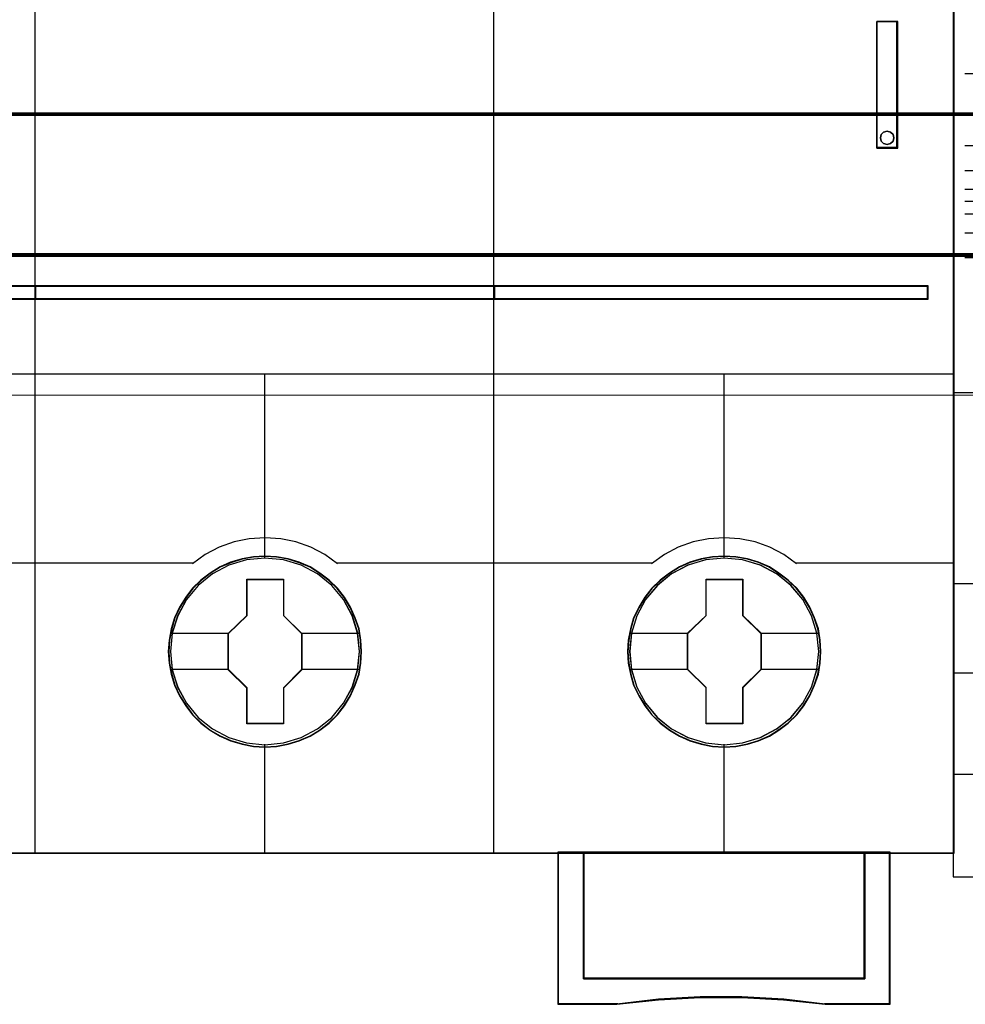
# Model space of a CAD drawing. Header units: millimetres. Extents: x -1290 to 1795, y -4192 to -1311.
# Tile 282 of 656: x 1416.24 to 1423.65, y -3724.18 to -3716.46. Entities that reach past the tile are written whole.
import ezdxf

# ---------------------------------------------------------------- set-up
doc = ezdxf.new("R2010")
doc.units = ezdxf.units.MM
doc.layers.add('30', color=7, linetype='Continuous')
doc.layers.add('45', color=7, linetype='Continuous')
doc.layers.add('Aparatura', color=7, linetype='Continuous', lineweight=13)

# ---------------------------------------------------------------- blocks, each defined once
blk = doc.blocks.new('*U227')
at = {"layer": '45', "color": 7}
for points in [[(297.576923, -383.521822), (279.564678, -383.521822), (279.564678, -465.544591), (297.576923, -465.544591), (315.578028, -465.544591), (333.590273, -465.544591), (333.590273, -383.521822), (315.578028, -383.521822), (297.576923, -383.521822)], [(330.562289, -432.919328), (330.562289, -437.883496), (331.385987, -437.883496), (331.385987, -432.919328), (330.562289, -432.919328)], [(331.205896, -437.346802), (331.235572, -437.475713), (331.205896, -437.610483), (331.104996, -437.704236), (330.968484, -437.745253), (330.831973, -437.704236), (330.737008, -437.610483), (330.707332, -437.475713), (330.737008, -437.346802), (330.831973, -437.253049), (330.968484, -437.212032), (331.104996, -437.253049), (331.205896, -437.346802)], [(297.598279, -443.292912), (292.460914, -443.292912), (292.460914, -443.815362), (297.598279, -443.815362), (297.598279, -443.292912)], [(297.566047, -443.292912), (297.566047, -443.815362), (315.588904, -443.815362), (315.588904, -443.292912), (297.566047, -443.292912)], [(315.588904, -443.815362), (315.588904, -443.292912), (297.566047, -443.292912), (297.566047, -443.815362), (315.588904, -443.815362)], [(315.554881, -443.292912), (315.554881, -443.815362), (332.582139, -443.815362), (332.582139, -443.292912), (315.554881, -443.292912)], [(310.362007, -457.639558), (310.339641, -457.192355), (310.266954, -456.745152), (310.110398, -456.308991), (309.931476, -455.894914), (309.696641, -455.508442), (309.417075, -455.155096), (309.087188, -454.834877), (308.723753, -454.558825), (308.349135, -454.3159), (307.918604, -454.133706), (307.488073, -454.001202), (307.029586, -453.918386), (306.57669, -453.896302), (306.123794, -453.918386), (305.676489, -454.001202), (305.229184, -454.133706), (304.815427, -454.3159), (304.424035, -454.558825), (304.066192, -454.834877), (303.730713, -455.155096), (303.467921, -455.508442), (303.221904, -455.894914), (303.026208, -456.308991), (302.903199, -456.745152), (302.813738, -457.192355), (302.785781, -457.639558), (302.813738, -458.092282), (302.903199, -458.528443), (303.026208, -458.959083), (303.221904, -459.37316), (303.467921, -459.765153), (303.730713, -460.12402), (304.066192, -460.44424), (304.424035, -460.725812), (304.815427, -460.952174), (305.229184, -461.139889), (305.676489, -461.272393), (306.123794, -461.36073), (306.57669, -461.388335), (307.029586, -461.36073), (307.488073, -461.272393), (307.918604, -461.139889), (308.349135, -460.952174), (308.723753, -460.725812), (309.087188, -460.44424), (309.417075, -460.12402), (309.696641, -459.765153), (309.931476, -459.37316), (310.110398, -458.959083), (310.266954, -458.528443), (310.339641, -458.092282), (310.362007, -457.639558)], [(310.362007, -457.639558), (310.339641, -457.192355), (310.266954, -456.745152), (310.110398, -456.308991), (309.931476, -455.894914), (309.696641, -455.508442), (309.417075, -455.155096), (309.087188, -454.834877), (308.723753, -454.558825), (308.349135, -454.3159), (307.918604, -454.133706), (307.488073, -454.001202), (307.029586, -453.918386), (306.57669, -453.896302), (306.123794, -453.918386), (305.676489, -454.001202), (305.229184, -454.133706), (304.815427, -454.3159), (304.424035, -454.558825), (304.066192, -454.834877), (303.730713, -455.155096), (303.467921, -455.508442), (303.221904, -455.894914), (303.026208, -456.308991), (302.903199, -456.745152), (302.813738, -457.192355), (302.785781, -457.639558), (302.813738, -458.092282), (302.903199, -458.528443), (303.026208, -458.959083), (303.221904, -459.37316), (303.467921, -459.765153), (303.730713, -460.12402), (304.066192, -460.44424), (304.424035, -460.725812), (304.815427, -460.952174), (305.229184, -461.139889), (305.676489, -461.272393), (306.123794, -461.36073), (306.57669, -461.388335), (307.029586, -461.36073), (307.488073, -461.272393), (307.918604, -461.139889), (308.349135, -460.952174), (308.723753, -460.725812), (309.087188, -460.44424), (309.417075, -460.12402), (309.696641, -459.765153), (309.931476, -459.37316), (310.110398, -458.959083), (310.266954, -458.528443), (310.339641, -458.092282), (310.362007, -457.639558)], [(310.345891, -457.640467), (310.323621, -457.195086), (310.251243, -456.749704), (310.095352, -456.31532), (309.917192, -455.90293), (309.683356, -455.518033), (309.404979, -455.166126), (309.076496, -454.847211), (308.714607, -454.572285), (308.341583, -454.330349), (307.912883, -454.148897), (307.484184, -454.016933), (307.027647, -453.934455), (306.576678, -453.91246), (306.125708, -453.934455), (305.680307, -454.016933), (305.234905, -454.148897), (304.822908, -454.330349), (304.433182, -454.572285), (304.07686, -454.847211), (303.742809, -455.166126), (303.481135, -455.518033), (303.236164, -455.90293), (303.041301, -456.31532), (302.918815, -456.749704), (302.829735, -457.195086), (302.801897, -457.640467), (302.829735, -458.091347), (302.918815, -458.525731), (303.041301, -458.954617), (303.236164, -459.367007), (303.481135, -459.757403), (303.742809, -460.114808), (304.07686, -460.433723), (304.433182, -460.714148), (304.822908, -460.939588), (305.234905, -461.126538), (305.680307, -461.258503), (306.125708, -461.346479), (306.576678, -461.373972), (307.027647, -461.346479), (307.484184, -461.258503), (307.912883, -461.126538), (308.341583, -460.939588), (308.714607, -460.714148), (309.076496, -460.433723), (309.404979, -460.114808), (309.683356, -459.757403), (309.917192, -459.367007), (310.095352, -458.954617), (310.251243, -458.525731), (310.323621, -458.091347), (310.345891, -457.640467)], [(328.368747, -457.639626), (328.346383, -457.186893), (328.273698, -456.739682), (328.117146, -456.309034), (327.938229, -455.89495), (327.703401, -455.50295), (327.423843, -455.155119), (327.093966, -454.834894), (326.72495, -454.558837), (326.355934, -454.315908), (325.925416, -454.128189), (325.494897, -454.001204), (325.036423, -453.918387), (324.58354, -453.896302), (324.125066, -453.918387), (323.683365, -454.001204), (323.236073, -454.128189), (322.822328, -454.315908), (322.430948, -454.558837), (322.073114, -454.834894), (321.737646, -455.155119), (321.474862, -455.50295), (321.228851, -455.89495), (321.02757, -456.309034), (320.910156, -456.739682), (320.820697, -457.186893), (320.78715, -457.639626), (320.820697, -458.086837), (320.910156, -458.528527), (321.02757, -458.959175), (321.228851, -459.373259), (321.474862, -459.765259), (321.737646, -460.124132), (322.073114, -460.444358), (322.430948, -460.720414), (322.822328, -460.952301), (323.236073, -461.134498), (323.683365, -461.272526), (324.125066, -461.360864), (324.58354, -461.382949), (325.036423, -461.360864), (325.494897, -461.272526), (325.925416, -461.134498), (326.355934, -460.952301), (326.72495, -460.720414), (327.093966, -460.444358), (327.423843, -460.124132), (327.703401, -459.765259), (327.938229, -459.373259), (328.117146, -458.959175), (328.273698, -458.528527), (328.346383, -458.086837), (328.368747, -457.639626)], [(328.368747, -457.639626), (328.346383, -457.186893), (328.273698, -456.739682), (328.117146, -456.309034), (327.938229, -455.89495), (327.703401, -455.50295), (327.423843, -455.155119), (327.093966, -454.834894), (326.72495, -454.558837), (326.355934, -454.315908), (325.925416, -454.128189), (325.494897, -454.001204), (325.036423, -453.918387), (324.58354, -453.896302), (324.125066, -453.918387), (323.683365, -454.001204), (323.236073, -454.128189), (322.822328, -454.315908), (322.430948, -454.558837), (322.073114, -454.834894), (321.737646, -455.155119), (321.474862, -455.50295), (321.228851, -455.89495), (321.02757, -456.309034), (320.910156, -456.739682), (320.820697, -457.186893), (320.78715, -457.639626), (320.820697, -458.086837), (320.910156, -458.528527), (321.02757, -458.959175), (321.228851, -459.373259), (321.474862, -459.765259), (321.737646, -460.124132), (322.073114, -460.444358), (322.430948, -460.720414), (322.822328, -460.952301), (323.236073, -461.134498), (323.683365, -461.272526), (324.125066, -461.360864), (324.58354, -461.382949), (325.036423, -461.360864), (325.494897, -461.272526), (325.925416, -461.134498), (326.355934, -460.952301), (326.72495, -460.720414), (327.093966, -460.444358), (327.423843, -460.124132), (327.703401, -459.765259), (327.938229, -459.373259), (328.117146, -458.959175), (328.273698, -458.528527), (328.346383, -458.086837), (328.368747, -457.639626)], [(328.352632, -457.640523), (328.330362, -457.189637), (328.257986, -456.744249), (328.1021, -456.315356), (327.923943, -455.90296), (327.690114, -455.512558), (327.411745, -455.166145), (327.083269, -454.847225), (326.715822, -454.572295), (326.348375, -454.330355), (325.919687, -454.143402), (325.490999, -454.016934), (325.034474, -453.934455), (324.583516, -453.91246), (324.126991, -453.934455), (323.687168, -454.016934), (323.241778, -454.143402), (322.829792, -454.330355), (322.440075, -454.572295), (322.083763, -454.847225), (321.749721, -455.166145), (321.488054, -455.512558), (321.243089, -455.90296), (321.042663, -456.315356), (320.925748, -456.744249), (320.83667, -457.189637), (320.803266, -457.640523), (320.83667, -458.085911), (320.925748, -458.525801), (321.042663, -458.954693), (321.243089, -459.367089), (321.488054, -459.757491), (321.749721, -460.114901), (322.083763, -460.433821), (322.440075, -460.708752), (322.829792, -460.939694), (323.241778, -461.121148), (323.687168, -461.258614), (324.126991, -461.346592), (324.583516, -461.368586), (325.034474, -461.346592), (325.490999, -461.258614), (325.919687, -461.121148), (326.348375, -460.939694), (326.715822, -460.708752), (327.083269, -460.433821), (327.411745, -460.114901), (327.690114, -459.757491), (327.923943, -459.367089), (328.1021, -458.954693), (328.257986, -458.525801), (328.330362, -458.085911), (328.352632, -457.640523)], [(305.867233, -454.797572), (307.308446, -454.797572), (307.308446, -456.218635), (308.023422, -456.926401), (308.023422, -458.347464), (307.308446, -459.066289), (307.308446, -460.476293), (305.867233, -460.476293), (305.867233, -459.066289), (305.129738, -458.347464), (305.129738, -456.926401), (305.867233, -456.218635), (305.867233, -454.797572)], [(305.867233, -454.797572), (307.308446, -454.797572), (307.308446, -454.797572), (307.308446, -456.218635), (307.308446, -456.218635), (308.023422, -456.926401), (308.023422, -456.926401), (308.023422, -458.347464), (308.023422, -458.347464), (307.308446, -459.066289), (307.308446, -459.066289), (307.308446, -460.476293), (307.308446, -460.476293), (305.867233, -460.476293), (305.867233, -460.476293), (305.867233, -459.066289), (305.867233, -459.066289), (305.129738, -458.347464), (305.129738, -458.347464), (305.129738, -456.926401), (305.129738, -456.926401), (305.867233, -456.218635), (305.867233, -456.218635), (305.867233, -454.797572), (305.867233, -454.797572)], [(305.875591, -454.813731), (307.301642, -454.813731), (307.301642, -456.226706), (308.009097, -456.930445), (308.009097, -458.34342), (307.301642, -459.058155), (307.301642, -460.460134), (305.875591, -460.460134), (305.875591, -459.058155), (305.145854, -458.34342), (305.145854, -456.930445), (305.875591, -456.226706), (305.875591, -454.813731)], [(323.868344, -454.797572), (325.309557, -454.797572), (325.309557, -456.218671), (326.030163, -456.920926), (326.030163, -458.342024), (325.309557, -459.060867), (325.309557, -460.470907), (323.868344, -460.470907), (323.868344, -459.060867), (323.136478, -458.342024), (323.136478, -456.920926), (323.868344, -456.218671), (323.868344, -454.797572)], [(323.868344, -454.797572), (325.309557, -454.797572), (325.309557, -454.797572), (325.309557, -456.218671), (325.309557, -456.218671), (326.030163, -456.920926), (326.030163, -456.920926), (326.030163, -458.342024), (326.030163, -458.342024), (325.309557, -459.060867), (325.309557, -459.060867), (325.309557, -460.470907), (325.309557, -460.470907), (323.868344, -460.470907), (323.868344, -460.470907), (323.868344, -459.060867), (323.868344, -459.060867), (323.136478, -458.342024), (323.136478, -458.342024), (323.136478, -456.920926), (323.136478, -456.920926), (323.868344, -456.218671), (323.868344, -456.218671), (323.868344, -454.797572), (323.868344, -454.797572)], [(323.876761, -454.813731), (325.302812, -454.813731), (325.302812, -456.226734), (326.015838, -456.924989), (326.015838, -458.337992), (325.302812, -459.052741), (325.302812, -460.454748), (323.876761, -460.454748), (323.876761, -459.052741), (323.152594, -458.337992), (323.152594, -456.924989), (323.876761, -456.226734), (323.876761, -454.813731)], [(318.059996, -465.512275), (318.059996, -471.476457), (320.375952, -471.476457), (322.011073, -471.299577), (323.640614, -471.211136), (325.275735, -471.211136), (326.910856, -471.299577), (328.534816, -471.476457), (331.085158, -471.476457), (331.085158, -465.512275), (330.091808, -465.512275), (330.091808, -470.475978), (319.064507, -470.475978), (319.064507, -465.512275), (318.059996, -465.512275)], [(324.578844, -465.512275), (319.062758, -465.512275), (319.062758, -470.481828), (330.094931, -470.481828), (330.094931, -465.512275), (324.578844, -465.512275)]]:
    blk.add_lwpolyline(points, close=True, dxfattribs=at)
at = {"layer": '45', "color": 139}
for points in [[(297.576923, -383.521822), (279.564678, -383.521822), (279.564678, -465.544591), (297.576923, -465.544591), (315.578028, -465.544591), (333.590273, -465.544591), (333.590273, -383.521822), (315.578028, -383.521822), (297.576923, -383.521822)], [(297.582292, -383.537981), (279.580794, -383.537981), (279.580794, -465.528433), (297.582292, -465.528433), (315.572658, -465.528433), (333.574157, -465.528433), (333.574157, -383.537981), (315.572658, -383.537981), (297.582292, -383.537981)], [(331.235572, -437.475713), (331.205896, -437.346802), (331.104996, -437.253049), (330.968484, -437.212032), (330.831973, -437.253049), (330.737008, -437.346802), (330.707332, -437.475713), (330.737008, -437.610483), (330.831973, -437.704236), (330.968484, -437.745253), (331.104996, -437.704236), (331.205896, -437.610483), (331.235572, -437.475713)], [(310.283218, -457.628786), (310.204948, -456.911007), (309.998092, -456.231879), (309.657059, -455.596921), (309.198621, -455.039263), (308.63396, -454.58651), (307.991029, -454.249706), (307.297781, -454.034373), (306.570989, -453.968117), (305.849788, -454.034373), (305.162131, -454.249706), (304.5192, -454.58651), (303.954539, -455.039263), (303.496101, -455.596921), (303.155068, -456.231879), (302.942621, -456.911007), (302.869942, -457.628786), (302.942621, -458.346564), (303.155068, -459.031214), (303.496101, -459.66065), (303.954539, -460.218309), (304.5192, -460.671061), (305.162131, -461.007865), (305.849788, -461.217677), (306.570989, -461.294976), (307.297781, -461.217677), (307.991029, -461.007865), (308.63396, -460.671061), (309.198621, -460.218309), (309.657059, -459.66065), (309.998092, -459.031214), (310.204948, -458.346564), (310.283218, -457.628786)], [(310.283218, -457.634239), (310.210539, -456.916448), (310.003683, -456.231785), (309.657059, -455.596816), (309.193031, -455.044668), (308.639551, -454.591908), (307.996619, -454.249576), (307.297781, -454.03976), (306.57658, -453.973503), (305.855379, -454.03976), (305.156541, -454.249576), (304.5192, -454.591908), (303.96013, -455.044668), (303.496101, -455.596816), (303.149477, -456.231785), (302.942621, -456.916448), (302.869942, -457.634239), (302.942621, -458.34651), (303.149477, -459.036694), (303.496101, -459.666142), (303.96013, -460.218289), (304.5192, -460.67105), (305.156541, -461.013381), (305.855379, -461.223197), (306.57658, -461.294976), (307.297781, -461.223197), (307.996619, -461.013381), (308.639551, -460.67105), (309.193031, -460.218289), (309.657059, -459.666142), (310.003683, -459.036694), (310.210539, -458.34651), (310.283218, -457.634239)], [(328.284587, -457.634239), (328.211908, -456.916448), (328.005052, -456.231785), (327.664019, -455.596816), (327.194399, -455.044668), (326.640919, -454.591908), (325.997988, -454.249576), (325.29915, -454.03976), (324.577949, -453.973503), (323.856748, -454.03976), (323.15791, -454.249576), (322.520569, -454.591908), (321.961498, -455.044668), (321.49747, -455.596816), (321.150846, -456.231785), (320.94399, -456.916448), (320.871311, -457.634239), (320.94399, -458.34651), (321.150846, -459.036694), (321.49747, -459.666142), (321.961498, -460.218289), (322.520569, -460.67105), (323.15791, -461.013381), (323.856748, -461.223197), (324.577949, -461.294976), (325.29915, -461.223197), (325.997988, -461.013381), (326.640919, -460.67105), (327.194399, -460.218289), (327.664019, -459.666142), (328.005052, -459.036694), (328.211908, -458.34651), (328.284587, -457.634239)], [(328.284587, -457.628786), (328.206315, -456.911007), (327.999453, -456.231879), (327.658409, -455.596921), (327.199958, -455.039263), (326.63528, -454.58651), (325.99233, -454.249706), (325.299062, -454.034373), (324.577839, -453.968117), (323.851026, -454.034373), (323.163349, -454.249706), (322.520399, -454.58651), (321.955721, -455.039263), (321.497269, -455.596921), (321.156226, -456.231879), (320.943773, -456.911007), (320.876683, -457.628786), (320.943773, -458.346564), (321.156226, -459.031214), (321.497269, -459.66065), (321.955721, -460.218309), (322.520399, -460.671061), (323.163349, -461.007865), (323.851026, -461.217677), (324.577839, -461.294976), (325.299062, -461.217677), (325.99233, -461.007865), (326.63528, -460.671061), (327.199958, -460.218309), (327.658409, -459.66065), (327.999453, -459.031214), (328.206315, -458.346564), (328.284587, -457.628786)]]:
    blk.add_lwpolyline(points, close=True, dxfattribs=at)
for points in [[(297.566047, -465.544591), (297.566047, -419.809617)], [(315.554881, -465.544591), (315.554881, -419.809617)], [(330.562289, -437.883496), (330.562289, -432.919328)], [(330.562289, -432.919328), (331.385987, -432.919328)], [(331.351964, -437.883496), (331.351964, -432.919328)], [(330.562289, -437.851179), (331.385987, -437.851179)], [(292.460914, -443.292912), (332.582139, -443.292912)], [(332.549907, -443.815362), (332.549907, -443.292912)], [(292.460914, -443.78125), (332.582139, -443.78125)], [(279.564678, -446.745387), (297.598279, -446.745387)], [(297.566047, -446.745387), (315.588904, -446.745387)], [(306.560464, -446.745387), (306.560464, -453.989661)], [(315.554881, -446.745387), (333.590273, -446.745387)], [(324.561833, -446.745387), (324.561833, -453.989661)], [(309.421917, -454.192536), (308.917981, -453.829315), (308.374849, -453.545549), (307.792522, -453.335562), (307.193398, -453.21638), (306.577475, -453.170977), (305.961553, -453.21638), (305.362428, -453.335562), (304.780102, -453.545549), (304.23697, -453.829315), (303.733033, -454.192536)], [(327.421495, -454.192536), (326.917737, -453.829315), (326.369201, -453.545549), (325.792678, -453.335562), (325.193766, -453.21638), (324.578062, -453.170977), (323.962357, -453.21638), (323.357848, -453.335562), (322.781325, -453.545549), (322.238386, -453.829315), (321.72903, -454.192536)], [(291.391898, -454.16022), (297.598279, -454.16022)], [(297.566047, -454.16022), (303.765265, -454.16022)], [(309.387895, -454.16022), (315.588904, -454.16022)], [(315.554881, -454.16022), (321.761262, -454.16022)], [(327.389264, -454.16022), (333.590273, -454.16022)], [(306.560464, -461.273432), (306.560464, -465.544591)], [(324.561833, -461.273432), (324.561833, -465.544591)], [(318.059996, -465.512275), (318.059996, -471.476457)], [(319.062758, -470.481828), (319.062758, -465.512275)], [(330.060908, -465.512275), (330.060908, -470.481828)], [(331.051136, -465.512275), (331.051136, -471.476457)], [(330.094931, -470.447716), (319.062758, -470.447716)], [(328.540649, -471.476457), (326.91433, -471.278967), (325.276833, -471.180223), (323.639335, -471.180223), (322.007427, -471.278967), (320.36993, -471.476457)], [(318.059996, -471.44414), (320.403952, -471.44414)], [(328.508418, -471.44414), (331.085158, -471.44414)]]:
    blk.add_lwpolyline(points, dxfattribs=at)
at = {"layer": '45', "color": 59}
blk.add_lwpolyline([(297.566047, -465.544591), (297.566047, -419.809617)], dxfattribs=at)
for points in [[(330.562289, -432.919328), (330.562289, -437.883496), (331.385987, -437.883496), (331.385987, -432.919328), (330.562289, -432.919328)], [(331.205896, -437.346802), (331.235572, -437.475713), (331.205896, -437.610483), (331.104996, -437.704236), (330.968484, -437.745253), (330.831973, -437.704236), (330.737008, -437.610483), (330.707332, -437.475713), (330.737008, -437.346802), (330.831973, -437.253049), (330.968484, -437.212032), (331.104996, -437.253049), (331.205896, -437.346802)], [(297.582163, -443.307275), (292.47703, -443.307275), (292.47703, -443.799203), (297.582163, -443.799203), (297.582163, -443.307275)], [(297.566047, -443.292912), (297.566047, -443.815362), (315.588904, -443.815362), (315.588904, -443.292912), (297.566047, -443.292912)], [(315.570997, -443.307275), (315.570997, -443.799203), (332.566023, -443.799203), (332.566023, -443.307275), (315.570997, -443.307275)], [(318.059996, -465.512275), (318.059996, -471.476457), (320.375952, -471.476457), (322.011073, -471.299577), (323.640614, -471.211136), (325.275735, -471.211136), (326.910856, -471.299577), (328.534816, -471.476457), (331.085158, -471.476457), (331.085158, -465.512275), (330.091808, -465.512275), (330.091808, -470.475978), (319.064507, -470.475978), (319.064507, -465.512275), (318.059996, -465.512275)], [(318.076112, -465.526637), (318.076112, -471.460299), (320.386337, -471.460299), (322.017412, -471.284324), (323.64292, -471.196336), (325.273995, -471.196336), (326.90507, -471.284324), (328.525011, -471.460299), (331.069042, -471.460299), (331.069042, -465.526637), (330.07815, -465.526637), (330.07815, -470.464939), (319.078137, -470.464939), (319.078137, -465.526637), (318.076112, -465.526637)], [(324.578844, -465.512275), (319.062758, -465.512275), (319.062758, -470.481828), (330.094931, -470.481828), (330.094931, -465.512275), (324.578844, -465.512275)], [(324.577949, -465.526637), (319.077083, -465.526637), (319.077083, -470.46567), (330.078815, -470.46567), (330.078815, -465.526637), (324.577949, -465.526637)]]:
    blk.add_lwpolyline(points, close=True, dxfattribs=at)
at = {"layer": '45', "color": 1}
for points in [[(297.598279, -443.292912), (292.460914, -443.292912), (292.460914, -443.815362), (297.598279, -443.815362), (297.598279, -443.292912)], [(315.588904, -443.815362), (315.588904, -443.292912), (297.566047, -443.292912), (297.566047, -443.815362), (315.588904, -443.815362)], [(297.580372, -443.307275), (297.580372, -443.799203), (315.572788, -443.799203), (315.572788, -443.307275), (297.580372, -443.307275)], [(315.572788, -443.799203), (315.572788, -443.307275), (297.580372, -443.307275), (297.580372, -443.799203), (315.572788, -443.799203)], [(315.554881, -443.292912), (315.554881, -443.815362), (332.582139, -443.815362), (332.582139, -443.292912), (315.554881, -443.292912)]]:
    blk.add_lwpolyline(points, close=True, dxfattribs=at)
at = {"layer": '45', "color": 7}
for points in [[(302.859198, -456.914301), (305.16376, -456.914301)], [(307.991191, -456.914301), (310.290381, -456.914301)], [(320.860567, -456.908914), (323.170501, -456.908914)], [(325.997932, -456.908914), (328.297122, -456.908914)], [(302.859198, -458.327248), (305.16376, -458.327248)], [(307.991191, -458.327248), (310.290381, -458.327248)], [(320.860567, -458.321862), (323.170501, -458.321862)], [(325.997932, -458.321862), (328.297122, -458.321862)]]:
    blk.add_lwpolyline(points, dxfattribs=at)
blk = doc.blocks.new('*U229')
at = {"layer": '45', "color": 7}
for points in [[(351.545085, -383.521822), (342.551472, -383.521822), (342.551472, -383.521822), (333.552669, -383.521822), (333.552669, -383.521822), (333.552669, -466.478178), (333.552669, -466.478178), (342.551472, -466.478178), (342.551472, -466.478178), (351.545085, -466.478178), (351.545085, -466.478178), (351.545085, -383.521822), (351.545085, -383.521822)], [(351.541503, -383.527208), (342.551471, -383.527208), (333.55625, -383.527208), (333.55625, -466.474587), (342.551471, -466.474587), (351.541503, -466.474587), (351.541503, -383.527208)]]:
    blk.add_lwpolyline(points, close=True, dxfattribs=at)
at = {"layer": '45', "color": 253}
for points in [[(337.083824, -434.971424), (334.009284, -434.971424)], [(337.110683, -436.526204), (334.009284, -436.526204)], [(351.093842, -437.797319), (334.009284, -437.797319)], [(351.093842, -438.770403), (334.009284, -438.770403)], [(351.093842, -439.50291), (334.009284, -439.50291)], [(351.093842, -439.984066), (334.009284, -439.984066)], [(351.093842, -440.48138), (334.009284, -440.48138)], [(351.093842, -441.213887), (334.009284, -441.213887)], [(351.093842, -442.18338), (334.009284, -442.18338)]]:
    blk.add_lwpolyline(points, dxfattribs=at)
at = {"layer": '45', "color": 7}
for points in [[(342.556039, -447.481485), (333.552669, -447.481485)], [(342.556039, -454.973518), (333.552669, -454.973518)], [(342.556039, -458.478058), (333.552669, -458.478058)], [(342.556039, -462.46555), (333.552669, -462.46555)]]:
    blk.add_lwpolyline(points, dxfattribs=at)
blk = doc.blocks.new('*U241')
at = {"layer": '30', "color": 7}
for points in [[(764.797637, -562.409592), (117.203183, -562.409592), (117.203183, -563.929167), (117.203183, -584.997873), (117.203183, -586.476379), (764.797637, -586.476379), (764.797637, -584.997873), (764.797637, -563.929167), (764.797637, -562.409592)], [(117.203183, -586.390201), (764.797637, -586.390201), (117.203183, -586.390201)], [(764.797637, -586.390201), (117.203183, -586.390201), (117.203183, -587.886334), (117.203183, -589.465585), (117.203183, -592.000698), (764.797637, -592.000698), (764.797637, -589.465585), (764.797637, -587.886334), (764.797637, -586.390201)], [(764.754661, -586.431495), (117.246158, -586.431495), (117.246158, -587.905125), (117.246158, -589.460624), (117.246158, -591.957609), (764.754661, -591.957609), (764.754661, -589.460624), (764.754661, -587.905125), (764.754661, -586.431495)], [(117.203183, -591.914521), (764.797637, -591.914521), (117.203183, -591.914521)]]:
    blk.add_lwpolyline(points, close=True, dxfattribs=at)

msp = doc.modelspace()

# ---------------------------------------------------------------- linework, layer by layer
at = {"layer": 'Aparatura', "color": 7, "lineweight": 13}
msp.add_lwpolyline([(1412.53, -3710.3436), (1542.0388, -3710.3436), (1542.0388, -3719.4027), (1412.53, -3719.4027), (1412.53, -3710.3436)], close=True, dxfattribs=at)
msp.add_lwpolyline([(1412.53, -3719.4023), (1542.0388, -3719.4023)], dxfattribs=at)

# ---------------------------------------------------------------- block references
at = {"layer": 'Aparatura', "color": 7, "lineweight": 13, "xscale": 0.2, "yscale": 0.2, "zscale": 0.2}
for name, p in [('*U229', (1356.8457, -3629.8863)), ('*U227', (1356.8457, -3629.8863)), ('*U241', (1388.9844, -3599.9102))]:
    msp.add_blockref(name, p, dxfattribs=at)

doc.saveas('drawing.dxf')
